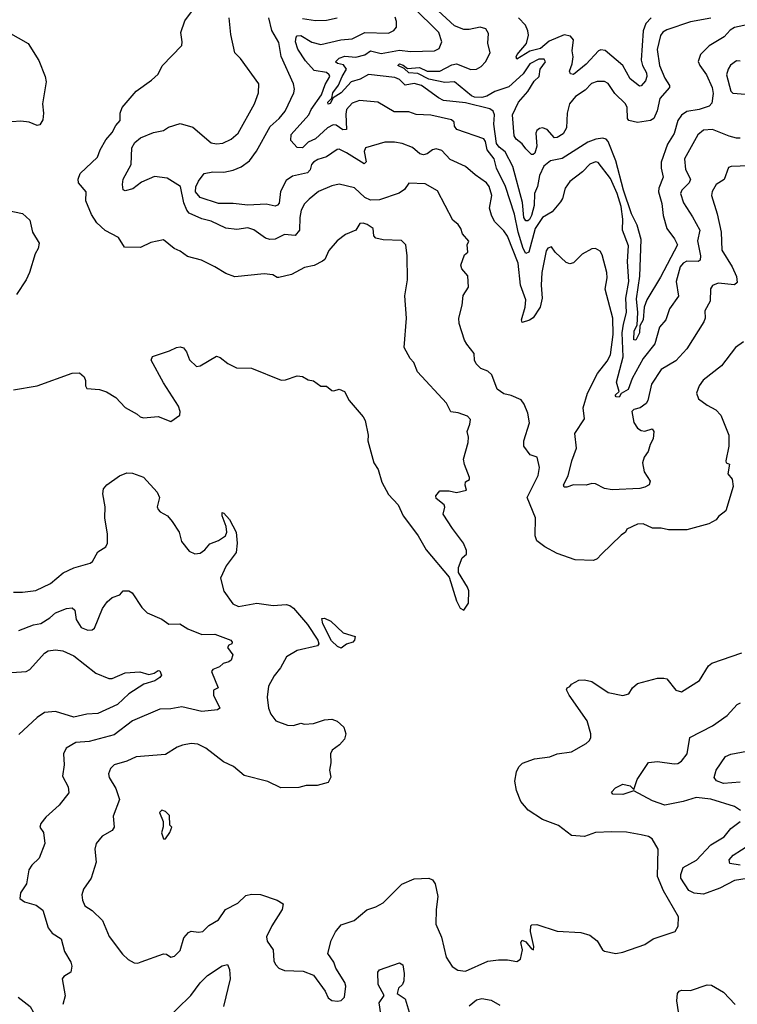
# Model space of a CAD drawing. Extents: x 1603745 to 1745082, y 385868 to 533966.
# Tile 270 of 646: x 1683259 to 1687180, y 432737 to 438115. Entities that reach past the tile are written whole.
import ezdxf

# ---------------------------------------------------------------- set-up
doc = ezdxf.new("R2010")
doc.units = 0

msp = doc.modelspace()

# ---------------------------------------------------------------- linework, layer by layer
at = {"layer": '0CON20XD'}
for points in [[(1685685, 434890), (1685711.7, 434928.3), (1685712.5, 434995), (1685706.1, 435016.1), (1685657.5, 435095), (1685657, 435123), (1685677.5, 435175), (1685700, 435195), (1685700, 435215), (1685683.8, 435255), (1685623.3, 435335), (1685573.3, 435415), (1685581.7, 435451.7), (1685578.8, 435465), (1685535, 435500), (1685532.5, 435515), (1685555, 435542.5), (1685605, 435542.5), (1685645, 435532.5), (1685700, 435545), (1685692.7, 435572.7), (1685695, 435590), (1685715.9, 435604.1), (1685716.4, 435613.6), (1685689.4, 435685), (1685684.3, 435715), (1685709.1, 435805), (1685711.5, 435835), (1685704.4, 435865), (1685719.3, 435905), (1685721.6, 435931.6), (1685705, 435950), (1685655, 435968), (1685615, 435973.8), (1685591.1, 436021.1), (1685432, 436192), (1685412.4, 436242.4), (1685392.9, 436265), (1685360, 436325), (1685372.7, 436485), (1685362.8, 436607.2), (1685378.6, 436695), (1685376.5, 436825), (1685368.1, 436885), (1685345, 436909.2), (1685245, 436912.2), (1685205, 436922.5), (1685194.3, 436935), (1685190, 436975), (1685157.3, 436997.3), (1685135, 437004.4), (1685117.9, 437002.1), (1685095, 436966.2), (1685038.8, 436941.2), (1684993.4, 436906.6), (1684948.6, 436855), (1684926.2, 436805), (1684914.3, 436795.7), (1684867.2, 436772.8), (1684815, 436760.8), (1684745, 436722.5), (1684675, 436706.2), (1684665, 436706.7), (1684642.3, 436722.3), (1684595, 436727.1), (1684435, 436711.4), (1684385, 436729.2), (1684325.5, 436765.5), (1684252, 436802), (1684175, 436822.5), (1684135, 436850.6), (1684102.5, 436865), (1684045, 436912.5), (1683975, 436898.8), (1683918.7, 436871.3), (1683832.4, 436872.4), (1683799.5, 436925), (1683725, 436963.5), (1683681.2, 437005), (1683651.7, 437051.7), (1683620.5, 437125), (1683622.7, 437175), (1683580.6, 437225), (1683578.6, 437245), (1683588.8, 437275), (1683683.3, 437365), (1683698.2, 437405), (1683730.2, 437459.8), (1683765, 437499.1), (1683783.3, 437536.7), (1683807.9, 437565), (1683807.8, 437605), (1683819.4, 437635), (1683895.6, 437725), (1683979.2, 437785), (1684015, 437818), (1684036.9, 437863.1), (1684144, 437975), (1684147.5, 437995), (1684138.6, 438045), (1684160.7, 438109.3), (1684224.4, 438195)], [(1687267.5, 438095), (1687165, 438073.2), (1687141.8, 438058.2), (1687107.7, 438022.3), (1687027.4, 437972.6), (1686979.1, 437925), (1686967.2, 437887.2), (1686975.4, 437865.4), (1687012.5, 437815), (1687043.6, 437745), (1687048.2, 437711.8), (1687040.9, 437659.1), (1687026.4, 437643.6), (1686972, 437625), (1686905, 437613.3), (1686875, 437593.6), (1686855.2, 437564.8), (1686835.5, 437494.5), (1686799.4, 437435), (1686765, 437336.2), (1686763.3, 437305), (1686775.9, 437255), (1686751.8, 437195), (1686749.6, 437175), (1686768.1, 437111.9), (1686774.8, 437045), (1686794.8, 436974.8), (1686837.4, 436917.4), (1686853.9, 436885), (1686761.3, 436708.7), (1686685, 436584.6), (1686670.4, 436545), (1686665.2, 436475), (1686647, 436443), (1686645, 436404.3), (1686625, 436364.3), (1686615, 436366.7), (1686616.5, 436415), (1686633.8, 436446.2), (1686636.5, 436515), (1686629.3, 436590.7), (1686646.8, 436715), (1686654.6, 436915), (1686632.3, 436992.3), (1686602.7, 437055), (1686558.6, 437185), (1686517, 437345), (1686475, 437450), (1686462.8, 437462.8), (1686445, 437468.9), (1686407, 437463), (1686364.3, 437445.7), (1686223.4, 437356.6), (1686158.9, 437345), (1686123.4, 437315), (1686099.3, 437265), (1686088.5, 437205), (1686072.5, 437165), (1686069.6, 437100.4), (1686056.1, 437045), (1686045, 437024.1), (1686035, 437016.4), (1686025, 437017.2), (1686014.2, 437035), (1686006.7, 437116.7), (1685953.5, 437313.5), (1685912.6, 437392.6), (1685878.3, 437418.3), (1685865, 437439.1), (1685850.3, 437545), (1685853.6, 437595), (1685846.1, 437616.1), (1685827.7, 437627.7), (1685695, 437661), (1685575, 437674.8), (1685547.6, 437687.6), (1685455, 437756.7), (1685415, 437767.1), (1685365, 437758.4), (1685347.4, 437775), (1685335, 437788.8), (1685309.2, 437799.2), (1685165, 437815.4), (1685119.3, 437790.7), (1685070.9, 437775), (1685015, 437716.1), (1684971.3, 437688.7), (1684955, 437658.2), (1684943.7, 437653.7), (1684942.1, 437665), (1684963.9, 437686.1), (1684970.5, 437715), (1685001.8, 437758.2), (1685020.1, 437805), (1685044.8, 437845), (1685029.1, 437869.1), (1684996.1, 437876.1), (1684985.4, 437885), (1685005, 437905.6), (1685035, 437915.7), (1685095, 437910.7), (1685145, 437922.9), (1685175.3, 437944.7), (1685235, 437931.3), (1685335, 437949.1), (1685395, 437940.7), (1685525.4, 437944.6), (1685551.3, 437958.7), (1685565.6, 437995), (1685548.7, 438045), (1685407.9, 438185)], [(1686025, 437410.4), (1686005, 437437.9), (1685972, 437462), (1685960.1, 437480.1), (1685952.5, 437595), (1685983.7, 437665), (1686036.1, 437723.9), (1686070.5, 437779.5), (1686098.1, 437805), (1686103.3, 437845), (1686131.5, 437885), (1686125, 437900.5), (1686095, 437899.2), (1686047.1, 437875), (1686010.4, 437819.6), (1685930.9, 437749.1), (1685855, 437722.9), (1685812.2, 437697.8), (1685785, 437689.9), (1685745, 437692), (1685728.5, 437698.5), (1685635, 437775.4), (1685581.5, 437771.5), (1685495, 437790.3), (1685435, 437820.9), (1685384.5, 437824.5), (1685359.4, 437849.4), (1685325.6, 437865), (1685334.3, 437875), (1685355, 437867.6), (1685378.5, 437848.5), (1685443.4, 437853.4), (1685485, 437833.6), (1685555.2, 437834.8), (1685620.6, 437869.4), (1685645, 437874.7), (1685725, 437843.8), (1685755, 437844.7), (1685780.9, 437859.1), (1685805, 437884.3), (1685829.6, 437935), (1685817.9, 437987.9), (1685819.9, 438039.9), (1685806.4, 438065), (1685775, 438074.7), (1685715, 438062.4), (1685685, 438062.5), (1685635, 438081.3), (1685521.2, 438185)], [(1687214.5, 436355.5), (1687170, 436325), (1687094.2, 436225), (1686993.8, 436146.2), (1686971.9, 436115), (1686957.5, 436075), (1686968.8, 436045), (1687015, 436008.8), (1687062.5, 435985), (1687090, 435955), (1687133.3, 435845), (1687133.3, 435785), (1687117.5, 435705), (1687120, 435695), (1687137, 435687), (1687128.8, 435635), (1687152, 435605), (1687157.5, 435565), (1687117.3, 435432.7), (1687078.3, 435401.7), (1687065, 435383.3), (1687025, 435361.2), (1686905, 435328.6), (1686805, 435328.1), (1686765, 435338.1), (1686717.1, 435337.1), (1686665, 435360.8), (1686635, 435360), (1686577, 435333), (1686570, 435315), (1686545, 435300), (1686438.6, 435195), (1686415, 435170), (1686395, 435161.5), (1686295, 435164.6), (1686195, 435199.4), (1686128.8, 435235), (1686085, 435268), (1686075.5, 435295.5), (1686076.8, 435395), (1686032.5, 435505), (1686091.5, 435625), (1686099.1, 435669.1), (1686086.1, 435726.1), (1686048.7, 435738.7), (1686014.2, 435785), (1686014.5, 435815.5), (1686043.9, 435913.9), (1686035.7, 435965.7), (1686016, 436015), (1685998.3, 436038.3), (1685945, 436063.3), (1685905, 436071.4), (1685867.5, 436097.5), (1685838.9, 436175), (1685816.1, 436196.1), (1685779.5, 436209.5), (1685753.3, 436235), (1685743.8, 436255), (1685741.7, 436291.7), (1685702.2, 436342.2), (1685689.2, 436365), (1685660, 436455), (1685658, 436485), (1685675.9, 436555.9), (1685681.5, 436608.5), (1685711.1, 436655), (1685706.9, 436716.9), (1685674.6, 436754.6), (1685670, 436775), (1685689.3, 436830.7), (1685707.5, 436845), (1685703.8, 436885), (1685712.5, 436905), (1685678.8, 436945), (1685670, 436975), (1685655, 436996), (1685625, 437020), (1685541.2, 437181.2), (1685475, 437218.2), (1685385, 437222.5), (1685362.1, 437187.9), (1685331.7, 437168.3), (1685225, 437130.9), (1685175, 437130), (1685145, 437144.6), (1685087.7, 437197.7), (1685005, 437216.2), (1684965, 437207.9), (1684892.3, 437177.7), (1684840.9, 437135), (1684815, 437110), (1684797.3, 437075), (1684789.1, 437035), (1684787.9, 436965), (1684765, 436937.1), (1684705, 436941.1), (1684655, 436916), (1684625, 436914), (1684601.4, 436921.4), (1684537.7, 436967.8), (1684505, 436978.7), (1684445, 436968.8), (1684385, 436976.2), (1684305, 437014.2), (1684255, 437026.9), (1684185, 437058.5), (1684171.6, 437075), (1684155.3, 437115), (1684137.5, 437205), (1684065, 437249.8), (1683995, 437258.4), (1683925, 437227.1), (1683877.9, 437192.1), (1683835, 437181.2), (1683825, 437185.7), (1683820, 437215), (1683824.6, 437245), (1683868.2, 437325), (1683870.8, 437415), (1683887.5, 437445), (1683919.4, 437470.6), (1683990.7, 437499.3), (1684045, 437510), (1684072.1, 437527.9), (1684135, 437548.8), (1684205, 437528.8), (1684305, 437443.2), (1684335, 437436.8), (1684369.5, 437440.5), (1684415, 437462.7), (1684452.7, 437495), (1684541.8, 437655), (1684563.5, 437715), (1684565.6, 437765), (1684465, 437902.5), (1684434.3, 437935), (1684413.1, 438035), (1684402.9, 438125)], [(1687245, 437316.5), (1687145.9, 437314.1), (1687131.7, 437308.3), (1687108.1, 437241.9), (1687064.4, 437215), (1687043.5, 437176.5), (1687039.6, 437155), (1687070.4, 437055), (1687092.3, 436955), (1687096.4, 436856.4), (1687151.8, 436765), (1687175, 436713.3), (1687180, 436680), (1687165, 436667.1), (1687075, 436675.4), (1687045, 436664), (1687032.9, 436645), (1687031.8, 436578.2), (1687002.9, 436525), (1687004.4, 436485), (1686996.7, 436465), (1686905, 436317.1), (1686845, 436252.5), (1686765, 436204.5), (1686711.5, 436125), (1686690.6, 436035), (1686681.5, 436018.5), (1686650, 435995), (1686615, 435986.7), (1686604.7, 435975), (1686615, 435915.8), (1686634.3, 435884.3), (1686655, 435871.8), (1686675, 435868.2), (1686715, 435881.2), (1686724, 435865), (1686720, 435825), (1686703.5, 435795), (1686692.6, 435757.4), (1686670.6, 435725), (1686661.9, 435695), (1686671.9, 435645), (1686704, 435595), (1686698, 435575), (1686675, 435560.9), (1686647.5, 435555), (1686496.2, 435546.2), (1686453.7, 435553.7), (1686405, 435580), (1686385, 435582.5), (1686355, 435573.3), (1686285, 435574.6), (1686248.9, 435561.1), (1686235, 435561.2), (1686230, 435575), (1686256.7, 435623.3), (1686275.3, 435705), (1686301.9, 435775), (1686292, 435855), (1686345.9, 435935), (1686337.3, 435995), (1686360.9, 436075), (1686416.5, 436183.5), (1686469.7, 436250.3), (1686487.4, 436285), (1686502.8, 436395), (1686500.3, 436485), (1686457.4, 436642.6), (1686468.8, 436705), (1686466.9, 436735), (1686441.3, 436831.3), (1686430.3, 436850.3), (1686405, 436866), (1686385, 436864), (1686332, 436835), (1686285, 436787.5), (1686265, 436781.4), (1686245, 436789.4), (1686185.6, 436845), (1686165, 436874.2), (1686145, 436868), (1686135, 436852.5), (1686111.8, 436735), (1686108.2, 436665), (1686114.4, 436595), (1686103.5, 436545), (1686063.9, 436486.1), (1686045, 436473.1), (1686005, 436461.2), (1686001.4, 436475), (1686021.5, 436545), (1686024.4, 436585), (1685994.8, 436664.8), (1685982.3, 436785), (1685925, 436932.9), (1685905, 436962.3), (1685853.8, 437013.8), (1685836.8, 437046.8), (1685826, 437085), (1685839, 437155), (1685825, 437204.4), (1685808.9, 437225), (1685747.1, 437267.1), (1685695, 437313.3), (1685611.8, 437351.8), (1685565, 437400), (1685535, 437410), (1685515, 437404.4), (1685485, 437382.2), (1685465, 437376.5), (1685445, 437383.3), (1685405, 437417.1), (1685348.3, 437438.3), (1685306.1, 437446.1), (1685255, 437446.5), (1685148.5, 437415), (1685141.8, 437395), (1685151.8, 437338.2), (1685141.9, 437328.1), (1685045, 437388.4), (1685005, 437407.5), (1684994.2, 437405.8), (1684935, 437365.5), (1684887.9, 437352.1), (1684865, 437337.9), (1684852.7, 437325), (1684845.3, 437295), (1684831.2, 437278.8), (1684750.3, 437259.7), (1684715, 437237.1), (1684683.2, 437176.8), (1684676.3, 437113.7), (1684668.1, 437101.9), (1684655, 437096.9), (1684605, 437107.1), (1684505, 437102.8), (1684425, 437111), (1684345, 437111.2), (1684244.8, 437144.8), (1684220, 437175), (1684221.9, 437201.9), (1684235, 437233.8), (1684266.9, 437275), (1684315, 437284.5), (1684375, 437282.3), (1684425, 437293.5), (1684469.3, 437310.7), (1684515, 437344.6), (1684553.7, 437396.3), (1684628, 437532), (1684677.3, 437575), (1684710, 437615), (1684757.1, 437715), (1684761.4, 437735), (1684754.4, 437765), (1684688.2, 437915), (1684675, 437991.2), (1684636, 438056), (1684621.1, 438125)], [(1686010.6, 436865), (1685983.2, 436955), (1685962.4, 437052.4), (1685913, 437205), (1685864.1, 437305), (1685851.8, 437355), (1685813.8, 437403.8), (1685805, 437449.4), (1685794.5, 437465), (1685648, 437515), (1685634.2, 437534.2), (1685633.8, 437555), (1685618.9, 437568.9), (1685505, 437593.5), (1685425, 437598.1), (1685385, 437611.1), (1685305, 437611.9), (1685215, 437664.4), (1685115.7, 437674.3), (1685075, 437658.5), (1685044.7, 437625), (1685040.2, 437599.8), (1685044.5, 437515.5), (1685025.5, 437514.5), (1684988.4, 437538.4), (1684970.9, 437540.9), (1684940.5, 437525), (1684875, 437465.2), (1684835, 437445.8), (1684804.6, 437415.4), (1684775, 437417.7), (1684740.4, 437455), (1684742.4, 437487.6), (1684838.9, 437595), (1684851.2, 437625), (1684908, 437705), (1684928.6, 437761.4), (1684953.2, 437805), (1684950.6, 437815), (1684935, 437827.4), (1684868.1, 437838.1), (1684819.9, 437889.9), (1684778.4, 437955), (1684766.5, 437995), (1684769.5, 438020.5), (1684775, 438027.5), (1684795, 438028.4), (1684855, 437992.8), (1684905, 437980.6), (1685014, 438006), (1685075, 438011.6), (1685145, 438046.1), (1685275, 438041.1), (1685303.4, 438056.6), (1685317.5, 438075), (1685318.1, 438105), (1685310, 438130)], [(1684805, 438122), (1684875, 438110.7), (1684935, 438112.1), (1684993.9, 438126.1)], [(1686709.1, 438125), (1686681.3, 438095), (1686666.3, 438053.7), (1686655.5, 437895), (1686662.1, 437865), (1686683.3, 437825), (1686685.4, 437805), (1686678.2, 437781.8), (1686655, 437754.5), (1686645, 437752.7), (1686595, 437791.4), (1686553.9, 437865), (1686457.4, 437947.4), (1686435, 437950.5), (1686421.5, 437945), (1686355, 437872.9), (1686285, 437816.2), (1686269.1, 437819.1), (1686263.6, 437835), (1686277.8, 437875), (1686282.6, 437912.6), (1686277.7, 437945), (1686285.4, 438005.4), (1686269.2, 438025), (1686235, 438032.1), (1686152, 437998), (1686105, 437958.7), (1686046.1, 437943.9), (1685975, 437900), (1685972, 437912), (1685977.5, 437925), (1686027.8, 437985), (1686039.2, 438030.8), (1686035.3, 438055), (1686022.8, 438085), (1685985, 438125.6)], [(1687035, 438124.2), (1686925, 438103), (1686795, 438060.7), (1686772.6, 438047.4), (1686759.7, 438029.7), (1686741.7, 437951.7), (1686754.6, 437865.4), (1686785, 437795.8), (1686810, 437755), (1686810, 437745), (1686757.1, 437685), (1686742.6, 437617.4), (1686724.6, 437575), (1686705, 437564.1), (1686635, 437553.9), (1686587.7, 437565), (1686580.9, 437575), (1686577.5, 437635), (1686569.1, 437655), (1686511.7, 437711.7), (1686475, 437766.5), (1686455, 437777.5), (1686415, 437778.6), (1686382.9, 437767.1), (1686349.6, 437730.4), (1686295.8, 437695), (1686263.3, 437655), (1686251.2, 437605), (1686246.7, 437525), (1686228.9, 437491.1), (1686195, 437471.8), (1686180.5, 437470.5), (1686141.5, 437515), (1686115, 437524.2), (1686099, 437521), (1686085, 437509.6), (1686079.5, 437495), (1686084.7, 437425), (1686073.6, 437386.4), (1686065, 437378.2), (1686055, 437378.2), (1686025, 437410.4)], [(1683195, 438048.1), (1683304.2, 437985), (1683362.6, 437892.6), (1683398, 437805), (1683404.2, 437775), (1683383.1, 437655), (1683388.5, 437605), (1683385, 437567.5), (1683369.5, 437540.5), (1683355, 437536.7), (1683310, 437555), (1683265, 437561.4), (1683215, 437558)], [(1687195, 437889.2), (1687175, 437890), (1687143.9, 437866.1), (1687130, 437845), (1687121.8, 437815), (1687145.3, 437725), (1687155, 437713.5), (1687225, 437708.1)], [(1687195, 437468.5), (1687175, 437467.9), (1687135, 437479.2), (1687044.6, 437515.4), (1686995, 437511.2), (1686964.3, 437485.7), (1686891.8, 437355), (1686897.8, 437297.8), (1686925.4, 437245), (1686916.5, 437225), (1686876.7, 437185), (1686870, 437165), (1686885.5, 437115), (1686935, 437039.2), (1686974.6, 436965), (1686962.4, 436907.6), (1686978.7, 436825), (1686977.4, 436802.6), (1686966.4, 436793.6), (1686904.5, 436795.5), (1686885.2, 436784.8), (1686868.8, 436765), (1686846.7, 436685), (1686859.1, 436605), (1686810.5, 436535), (1686788.9, 436475), (1686754.5, 436435), (1686729.7, 436345), (1686665.3, 436265), (1686604.9, 436155.1), (1686584.3, 436095.7), (1686546.2, 436073.8), (1686535, 436054.1), (1686518.9, 436055), (1686512, 436065), (1686535.5, 436084.5), (1686520, 436135), (1686556.2, 436273.8), (1686551.5, 436405), (1686558.4, 436451.6), (1686574.1, 436515), (1686571.7, 436595), (1686587.8, 436685), (1686580, 436795), (1686585, 436880), (1686552.9, 436965), (1686554.7, 437025), (1686545.8, 437094.2), (1686524, 437165), (1686487.3, 437247.3), (1686420, 437335), (1686405, 437338.2), (1686375, 437325.4), (1686335, 437283.8), (1686265, 437231.1), (1686240, 437195), (1686225, 437138), (1686215, 437121.1), (1686168, 437065), (1686115, 437035.4), (1686075.6, 436975), (1686040.5, 436845), (1686025, 436837.5), (1686010.6, 436865)], [(1683177.5, 437077.5), (1683275, 437056), (1683315, 437020), (1683329.1, 436955), (1683364.3, 436895), (1683360, 436865), (1683343.4, 436836.6), (1683312.5, 436735), (1683294.2, 436695), (1683242, 436615)], [(1683225, 436093.2), (1683355, 436115.3), (1683545, 436185.3), (1683585, 436185.4), (1683612, 436165), (1683618.8, 436145), (1683617.5, 436115), (1683625, 436100.8), (1683694.6, 436094.6), (1683733.1, 436083.1), (1683785, 436051.2), (1683835, 435997.5), (1683900.7, 435960.7), (1683916.7, 435945), (1683935, 435940), (1684015, 435948.6), (1684085, 435921.2), (1684133.8, 435955), (1684135.6, 435975), (1684126.7, 436005), (1684045, 436132.1), (1683977.1, 436255), (1683985, 436276), (1684076.7, 436306.7), (1684115, 436324), (1684135, 436328), (1684153.6, 436323.6), (1684170.7, 436300.7), (1684187, 436257), (1684225, 436221.2), (1684245, 436224), (1684335, 436276.7), (1684355, 436270), (1684396.4, 436236.4), (1684443, 436213), (1684525, 436212), (1684687, 436147), (1684711.7, 436148.3), (1684775, 436170), (1684805, 436166.7), (1684835, 436147.5), (1684865, 436142.5), (1684905, 436113.3), (1684935, 436113.3), (1684965, 436090), (1684975, 436087.5), (1685005, 436096.7), (1685033.6, 436083.6), (1685058.8, 436035), (1685135, 435946.2), (1685146, 435925), (1685163.3, 435845), (1685162, 435815), (1685194, 435695), (1685217.7, 435657.7), (1685238.3, 435588.3), (1685275, 435522.5), (1685327.5, 435465), (1685353.8, 435405), (1685389.2, 435359.2), (1685436.7, 435295), (1685479.3, 435219.3), (1685605, 435070), (1685645, 434940), (1685665, 434900), (1685685, 434890)], [(1683225, 434988.9), (1683275, 434987.5), (1683347.7, 434997.7), (1683428, 435035), (1683497, 435093), (1683555, 435120.6), (1683644.4, 435145.6), (1683656, 435155), (1683685, 435209.2), (1683729.2, 435235), (1683737.8, 435255), (1683739.4, 435305), (1683723.3, 435395), (1683725.8, 435455), (1683713.1, 435525), (1683716.7, 435553.3), (1683735, 435574.2), (1683805, 435624), (1683845, 435640), (1683875, 435638.1), (1683935.5, 435615.5), (1684010, 435535), (1684022.5, 435505), (1684010.6, 435455), (1684015, 435440), (1684026.8, 435426.8), (1684066.7, 435405), (1684091.2, 435375), (1684130, 435315), (1684142.9, 435265), (1684185, 435211.9), (1684215, 435197.8), (1684245, 435201.9), (1684269.8, 435220.2), (1684297, 435253), (1684345, 435271.1), (1684382.9, 435295), (1684391.5, 435315), (1684387.2, 435347.2), (1684364.4, 435405), (1684365, 435422.5), (1684375, 435420), (1684405, 435384.2), (1684441.5, 435315), (1684447.7, 435255), (1684442.3, 435205), (1684387.7, 435132.2), (1684355.3, 435065), (1684373.7, 434993.7), (1684422.8, 434925), (1684455, 434910.4), (1684555, 434928.5), (1684644.6, 434914.6), (1684715, 434920.4), (1684735, 434914.7), (1684755, 434900.4), (1684831.3, 434811.3), (1684888.8, 434725), (1684893.3, 434705), (1684886.2, 434695), (1684775, 434670), (1684717.5, 434635), (1684683.1, 434575), (1684648.8, 434531.2), (1684618.6, 434475), (1684610.6, 434415), (1684618.1, 434355), (1684631.7, 434321.7), (1684658.8, 434285), (1684722.1, 434262.1), (1684755, 434259.2), (1684795, 434272), (1684815, 434267.5), (1684865, 434270.8), (1684925, 434290), (1684965, 434294), (1684993, 434283), (1685030, 434250), (1685041.2, 434215), (1685033.3, 434185), (1685005.7, 434154.3), (1684966.2, 434125), (1684958, 434105), (1684958.8, 434055), (1684952, 434015), (1684958.3, 433978.3), (1684945, 433948), (1684885, 433931.4), (1684825, 433931.5), (1684785, 433920.4), (1684685, 433918.9), (1684615, 433954.5), (1684485, 433986.7), (1684427.1, 434035), (1684371.9, 434061.9), (1684276.1, 434136.1), (1684231.4, 434158.6), (1684195, 434162.2), (1684147.9, 434152.1), (1684118.7, 434141.3), (1684055, 434100.8), (1683895, 434088.2), (1683845, 434064.6), (1683775, 434044.3), (1683755.7, 434025), (1683744.5, 433995.5), (1683747.8, 433975), (1683784.4, 433915), (1683803.3, 433855), (1683770, 433765), (1683774.4, 433705), (1683764.6, 433685.4), (1683709.2, 433655), (1683675.8, 433615), (1683668.6, 433585), (1683676.6, 433513.4), (1683648.9, 433425), (1683607.5, 433365), (1683598.6, 433335), (1683601.4, 433305), (1683615.5, 433275.5), (1683655, 433250), (1683712, 433195), (1683747.3, 433107.3), (1683820.3, 433010.3), (1683851.2, 432981.2), (1683885, 432963.8), (1683905, 432960.8), (1683922.1, 432967.9), (1684045, 433013.3), (1684060.7, 433010.7), (1684085, 432993.3), (1684105, 432998.8), (1684135, 433031.2), (1684155, 433100), (1684180.5, 433129.5), (1684195, 433135.7), (1684235, 433130), (1684258.8, 433135), (1684293.1, 433166.9), (1684345, 433198.6), (1684382.9, 433255), (1684450.6, 433289.4), (1684495, 433331.4), (1684525, 433338.9), (1684575, 433336.2), (1684665, 433305.7), (1684698, 433285), (1684694, 433255), (1684636.7, 433165), (1684607.5, 433105), (1684611.1, 433081.1), (1684643.1, 433035), (1684647.1, 432975), (1684656, 432955), (1684675, 432934), (1684705, 432922), (1684807.7, 432917.7), (1684865, 432896.2), (1684928.3, 432808.3), (1684945, 432772.5), (1684965, 432756.7), (1684995, 432753.3)], [(1683255, 434778.5), (1683335, 434810.4), (1683375, 434817.1), (1683422.7, 434847.3), (1683455, 434874.6), (1683515, 434898.5), (1683545, 434902.9), (1683560, 434890), (1683568, 434838), (1683594.2, 434795), (1683630.7, 434780.7), (1683655, 434782.9), (1683667.9, 434792.1), (1683711.8, 434898.2), (1683737.5, 434935), (1683765, 434958.2), (1683806.9, 434973.1), (1683825, 434996), (1683856, 434996), (1683873.9, 434983.9), (1683926.2, 434905), (1683955.7, 434875.7), (1684035, 434840), (1684074.1, 434814.1), (1684134.2, 434814.2), (1684177.6, 434787.6), (1684255, 434757.1), (1684325, 434758.6), (1684413.3, 434725), (1684420, 434715), (1684417.5, 434705), (1684402.3, 434697.7), (1684394.2, 434685), (1684423.8, 434645), (1684413.6, 434616.4), (1684402.5, 434607.5), (1684371.1, 434598.9), (1684350.5, 434579.5), (1684314.3, 434565.7), (1684306.2, 434555), (1684343.3, 434465), (1684317.5, 434452.5), (1684318, 434425), (1684352.5, 434355), (1684340, 434345), (1684255, 434335.9), (1684145, 434362), (1684085, 434350.9), (1684025, 434349.5), (1683875, 434285.5), (1683775, 434209.6), (1683637.9, 434172.1), (1683565, 434166.7), (1683513.5, 434136.5), (1683497.5, 434105), (1683502.2, 434045), (1683493.6, 433983.6), (1683522.9, 433925), (1683527.9, 433892.1), (1683474.2, 433825), (1683400.8, 433759.2), (1683374.2, 433725), (1683369.2, 433705), (1683389.2, 433675), (1683395.6, 433615), (1683365.7, 433535), (1683325, 433497.5)], [(1685015, 434682.9), (1684995, 434690.5), (1684963, 434723), (1684916, 434815), (1684910, 434845), (1684925, 434846.2), (1684958.8, 434828.8), (1685026.6, 434766.6), (1685092.5, 434745), (1685089.2, 434725), (1685079.2, 434715), (1685045, 434704.2), (1685015, 434682.9)], [(1683215, 434549.1), (1683294.7, 434555.3), (1683314.1, 434565.9), (1683395, 434655.3), (1683415, 434667.8), (1683455, 434673.4), (1683495, 434668.4), (1683555, 434640.9), (1683675, 434545.4), (1683745, 434515.6), (1683765, 434515.7), (1683835, 434547.1), (1683915, 434553.3), (1683965, 434538.5), (1683993.3, 434545), (1684015, 434560), (1684025, 434559.2), (1684033.6, 434535), (1684025, 434522.3), (1683996.7, 434503.3), (1683936.5, 434485), (1683855, 434432.9), (1683793.6, 434375), (1683685, 434326.1), (1683625, 434320.9), (1683555, 434305.7), (1683455, 434335.7), (1683395, 434331.1), (1683355, 434303.1), (1683255, 434210.6)], [(1684995, 432753.3), (1685015, 432756.7), (1685033.3, 432775), (1685040.6, 432835), (1685035, 432856.7), (1684986, 432935), (1684975, 432967.5), (1684942, 433015), (1684960, 433085), (1684985, 433133.3), (1685015, 433170), (1685085.9, 433194.1), (1685155, 433253.3), (1685205, 433268.8), (1685245, 433291.2), (1685347.7, 433392.3), (1685415, 433422.5), (1685495, 433426), (1685515, 433416), (1685530, 433395), (1685544.3, 433325), (1685534.2, 433254.2), (1685532.5, 433175), (1685564.1, 433104.1), (1685588.8, 432995), (1685622.4, 432942.4), (1685652.7, 432922.7), (1685695, 432917.5), (1685817.1, 432972.9), (1685875, 432979.2), (1685925, 432980), (1685975, 432970), (1685996.4, 432983.6), (1686006.2, 433035), (1685998, 433075), (1686005, 433086.7), (1686025, 433078.8), (1686055, 433040), (1686066, 433034), (1686068, 433052), (1686050, 433135), (1686052.5, 433165), (1686058.3, 433171.7), (1686085, 433173.3), (1686195, 433136.7), (1686325, 433128.8), (1686375, 433113.8), (1686414.2, 433084.2), (1686443.3, 433035), (1686455, 433026.2), (1686515.9, 433014.1), (1686555, 433020.6), (1686675.8, 433064.2), (1686720, 433095), (1686840, 433135), (1686856.4, 433163.6), (1686859.2, 433215), (1686776.2, 433356.2), (1686743.3, 433435), (1686748, 433585), (1686715, 433640.8), (1686695, 433652.9), (1686655, 433663.3), (1686575, 433676.9), (1686495, 433679.4), (1686405.5, 433674.5), (1686345, 433654.2), (1686275, 433659.2), (1686203.2, 433713.2), (1686115.5, 433745.5), (1686036.9, 433796.9), (1685998.1, 433845), (1685973.1, 433905), (1685964, 433955), (1685973.2, 434006.8), (1685985.7, 434034.3), (1686005.7, 434054.3), (1686072.1, 434077.9), (1686155, 434088.6), (1686195, 434104.2), (1686275, 434116), (1686355, 434161.2), (1686372.3, 434177.7), (1686380, 434195), (1686379.2, 434215), (1686360, 434285), (1686261.2, 434425), (1686247.5, 434455), (1686250, 434465), (1686265, 434472.5), (1686273.9, 434486.1), (1686315, 434506.7), (1686345, 434510), (1686385, 434499.2), (1686475, 434440), (1686555, 434424.2), (1686587.5, 434432.5), (1686606.7, 434465), (1686635, 434490), (1686745, 434517.5), (1686778.8, 434518.8), (1686795, 434513.8), (1686845, 434453.3), (1686875, 434443.3), (1686974.5, 434505.5), (1687023.1, 434585), (1687040.4, 434599.6), (1687205, 434656.9)], [(1687198, 433795), (1687165, 433817.5), (1687035, 433857.1), (1686955.9, 433865.9), (1686885, 433844.6), (1686785, 433825.4), (1686717.7, 433847.7), (1686615, 433902.5), (1686555, 433882.9), (1686500, 433885), (1686493.3, 433895), (1686515, 433920), (1686555, 433940), (1686595, 433930), (1686615, 433910), (1686633.8, 433965), (1686695, 434057.5), (1686745, 434063.8), (1686835, 434050), (1686855, 434052.9), (1686875, 434064.3), (1686905.7, 434105), (1686920, 434195), (1687045, 434258.6), (1687125, 434314.2), (1687180, 434375), (1687197, 434383)], [(1687195, 433950.7), (1687105, 433943), (1687067.3, 433957.3), (1687054.6, 433975), (1687064, 434016), (1687115, 434090.5), (1687145, 434102.8), (1687262, 434125)], [(1684055, 433640), (1684080, 433675), (1684090, 433705), (1684080, 433715), (1684078.3, 433768.3), (1684055, 433790), (1684035, 433796.7), (1684022.5, 433785), (1684042.5, 433735), (1684043, 433707), (1684034.1, 433674.1), (1684045, 433640), (1684055, 433640)], [(1687235, 433423.6), (1687165, 433413.6), (1687085, 433370.4), (1686995, 433338.2), (1686945, 433343.7), (1686915, 433358.7), (1686872.4, 433425), (1686872.2, 433445), (1686885, 433484.3), (1686956.6, 433523.4), (1687035, 433608.2), (1687107.8, 433652.2), (1687145, 433697.1), (1687195.7, 433735)], [(1687195, 433496.6), (1687139.2, 433505), (1687136.2, 433525), (1687158.1, 433551.9), (1687295, 433639.5)], [(1683325, 433497.5), (1683308, 433472), (1683296.7, 433395), (1683262.5, 433345), (1683260, 433315), (1683285.8, 433295.8), (1683349.1, 433279.1), (1683385, 433250.8), (1683414.4, 433155), (1683435.8, 433125), (1683485.6, 433095), (1683503.9, 433025), (1683537.4, 432967.4), (1683543.8, 432945), (1683538.2, 432911.8), (1683500.9, 432889.1), (1683490.8, 432875), (1683506.6, 432783.4), (1683494.1, 432735)], [(1684045, 432640), (1684194.6, 432785), (1684245, 432853.8), (1684285, 432893.8), (1684365, 432947.1), (1684393.8, 432953.8), (1684406.2, 432926.2), (1684408.8, 432875), (1684372.4, 432725)], [(1685232.6, 432685), (1685222.7, 432745), (1685251.3, 432785), (1685218.5, 432845), (1685215, 432912.5), (1685225, 432925.6), (1685335, 432962.5), (1685352.5, 432952.5), (1685360, 432905), (1685358.6, 432865), (1685350.8, 432845), (1685328.1, 432825), (1685321.1, 432795), (1685365.9, 432765.9), (1685392.7, 432675)], [(1686858.7, 432695), (1686849.1, 432755), (1686852.7, 432795), (1686861.9, 432808.1), (1686875, 432813.1), (1686925, 432812.4), (1687015, 432842.7), (1687039.2, 432840.8), (1687105, 432803.3), (1687169.4, 432735)], [(1683250.8, 432775), (1683315.7, 432725), (1683332.2, 432695), (1683243.8, 432555)], [(1685715, 432729.2), (1685755, 432761.5), (1685785, 432767.5), (1685835, 432758.8), (1685882.3, 432732.3)]]:
    msp.add_lwpolyline(points, dxfattribs=at)

doc.saveas('drawing.dxf')
